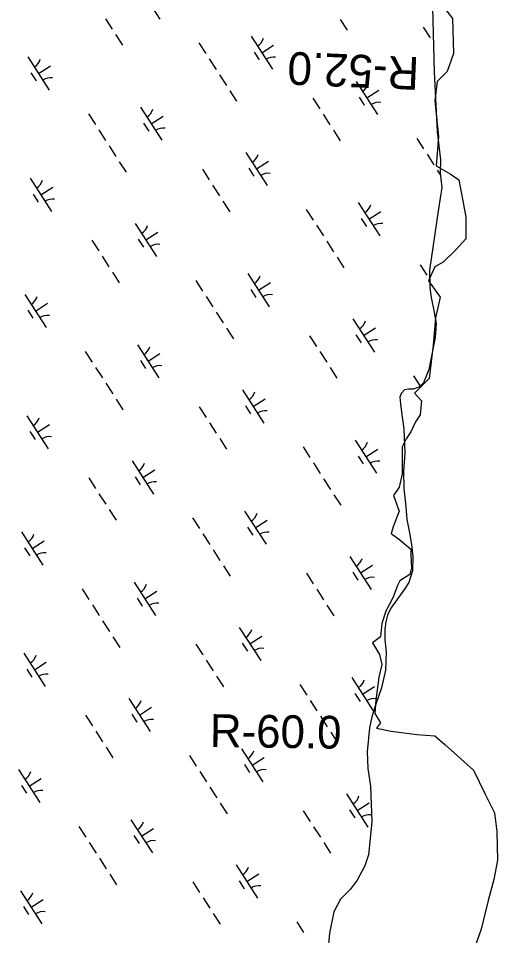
# Model space of a CAD drawing. Extents: x 3937982 to 3958556, y 219448 to 241894.
# Drawn here: x 3947169 to 3947776, y 233760 to 234922 of the extents above; entities that cross this region are included whole.
import ezdxf

# ---------------------------------------------------------------- set-up
doc = ezdxf.new("R2010")
doc.units = 0
for name, color, linetype in [('V-RIVR-EDGE', 7, 'Continuous'), ('V-RIVR-RANG-IDEN', 7, 'Continuous'), ('V-WETL-SWMP', 7, 'Continuous')]:
    doc.layers.add(name, color=color, linetype=linetype)

msp = doc.modelspace()

# ---------------------------------------------------------------- linework, layer by layer
at = {"layer": 'V-RIVR-EDGE'}
msp.add_lwpolyline([(3947697.384, 234950.588), (3947719.008, 234922.084), (3947719.99, 234877.854), (3947712.127, 234855.247), (3947699.35, 234842.469), (3947696.401, 234817.897), (3947701.315, 234772.684), (3947698.367, 234735.334), (3947716.059, 234725.505), (3947726.871, 234717.642), (3947731.785, 234691.103), (3947735.717, 234670.463), (3947735.717, 234642.941), (3947722.939, 234629.181), (3947707.213, 234613.455), (3947696.401, 234607.557), (3947688.538, 234589.865), (3947703.281, 234569.224), (3947697.384, 234542.686), (3947694.435, 234508.285), (3947689.521, 234466.02), (3947670.846, 234447.345), (3947679.692, 234437.516), (3947677.726, 234419.824), (3947671.829, 234410.978), (3947665.931, 234398.2), (3947660.034, 234389.354), (3947655.119, 234379.525), (3947655.119, 234358.885), (3947655.119, 234345.124), (3947651.188, 234328.415), (3947644.307, 234317.603), (3947651.188, 234297.945), (3947644.307, 234279.27), (3947641.359, 234269.441), (3947652.171, 234261.578), (3947665.931, 234249.783), (3947665.931, 234241.92), (3947666.914, 234226.194), (3947664.948, 234217.348), (3947652.171, 234209.484), (3947649.222, 234203.587), (3947643.325, 234187.861), (3947634.478, 234171.151), (3947629.564, 234155.425), (3947627.598, 234138.716), (3947617.769, 234130.853), (3947626.615, 234116.109), (3947629.564, 234103.332), (3947625.632, 234087.605), (3947621.701, 234058.118), (3947620.718, 234041.409), (3947627.598, 234029.614), (3947622.684, 234022.734), (3947641.359, 234018.803), (3947673.794, 234014.871), (3947696.401, 234012.905), (3947709.179, 234002.093), (3947745.546, 233969.658), (3947760.289, 233939.188), (3947772.084, 233915.599), (3947775.033, 233892.009), (3947776.015, 233855.642), (3947771.101, 233831.07), (3947764.221, 233804.531), (3947755.375, 233768.164), (3947747.511, 233746.54)], dxfattribs=at)
at = {"layer": 'V-WETL-SWMP'}
for p, q in [((3947321.211, 234963.626), (3947348.273, 234921.582)), ((3947279.335, 234922.048), (3947287.995, 234908.594)), ((3947576.749, 234920.828), (3947585.409, 234907.374)), ((3947681.907, 234911.269), (3947690.567, 234897.815)), ((3947292.325, 234901.867), (3947300.985, 234888.413)), ((3947463.777, 234899.935), (3947490.839, 234857.892)), ((3947397.912, 234891.341), (3947406.572, 234877.887)), ((3947477.308, 234878.914), (3947492.444, 234888.656)), ((3947467.573, 234879.783), (3947474.068, 234869.693)), ((3947181.344, 234873.596), (3947208.406, 234831.553)), ((3947410.902, 234871.16), (3947419.562, 234857.706)), ((3947185.14, 234853.444), (3947191.635, 234843.353)), ((3947194.875, 234852.575), (3947210.01, 234862.317)), ((3947423.892, 234850.979), (3947432.552, 234837.525)), ((3947596.906, 234842.637), (3947623.968, 234800.594)), ((3947436.882, 234830.798), (3947445.542, 234817.344)), ((3947610.437, 234821.615), (3947625.573, 234831.358)), ((3947542.04, 234821.24), (3947550.7, 234807.786)), ((3947600.702, 234822.484), (3947607.197, 234812.394)), ((3947323.91, 234809.906), (3947350.972, 234767.863)), ((3947258.045, 234801.311), (3947266.705, 234787.857)), ((3947337.441, 234788.884), (3947352.576, 234798.627)), ((3947555.03, 234801.059), (3947563.69, 234787.605)), ((3947327.706, 234789.754), (3947334.201, 234779.663)), ((3947271.035, 234781.13), (3947279.694, 234767.676)), ((3947568.02, 234780.878), (3947576.68, 234767.424)), ((3947673.607, 234770.352), (3947682.267, 234756.898)), ((3947284.024, 234760.95), (3947292.684, 234747.496)), ((3947457.039, 234752.607), (3947484.101, 234710.564)), ((3947686.597, 234750.171), (3947695.257, 234736.717)), ((3947297.014, 234740.769), (3947305.674, 234727.315)), ((3947470.57, 234731.586), (3947485.706, 234741.328)), ((3947402.173, 234731.21), (3947410.833, 234717.756)), ((3947460.835, 234732.455), (3947467.33, 234722.365)), ((3947699.587, 234729.99), (3947703.703, 234723.596)), ((3947184.042, 234719.876), (3947211.105, 234677.833)), ((3947197.573, 234698.855), (3947212.709, 234708.597)), ((3947415.163, 234711.03), (3947423.823, 234697.576)), ((3947187.838, 234699.724), (3947194.333, 234689.634)), ((3947428.153, 234690.849), (3947436.813, 234677.395)), ((3947599.605, 234688.917), (3947626.667, 234646.874)), ((3947533.74, 234680.322), (3947542.4, 234666.868)), ((3947613.136, 234667.896), (3947628.271, 234677.638)), ((3947603.401, 234668.765), (3947609.896, 234658.674)), ((3947317.172, 234662.578), (3947344.234, 234620.535)), ((3947546.73, 234660.142), (3947555.39, 234646.688)), ((3947320.968, 234642.425), (3947327.463, 234632.335)), ((3947330.703, 234641.556), (3947345.838, 234651.299)), ((3947262.306, 234641.181), (3947270.965, 234627.727)), ((3947559.72, 234639.961), (3947568.379, 234626.507)), ((3947275.295, 234621), (3947283.955, 234607.546)), ((3947572.709, 234619.78), (3947581.369, 234606.326)), ((3947677.868, 234610.222), (3947686.528, 234596.768)), ((3947288.285, 234600.819), (3947296.945, 234587.365)), ((3947459.737, 234598.888), (3947486.8, 234556.844)), ((3947393.872, 234590.293), (3947402.532, 234576.839)), ((3947473.269, 234577.866), (3947488.404, 234587.609)), ((3947177.304, 234572.548), (3947204.367, 234530.505)), ((3947463.533, 234578.735), (3947470.028, 234568.645)), ((3947190.835, 234551.527), (3947205.971, 234561.269)), ((3947406.862, 234570.112), (3947415.522, 234556.658)), ((3947181.1, 234552.396), (3947187.595, 234542.306)), ((3947419.852, 234549.931), (3947428.512, 234536.477)), ((3947592.867, 234541.589), (3947619.929, 234499.546)), ((3947432.842, 234529.751), (3947441.502, 234516.297)), ((3947606.398, 234520.568), (3947621.533, 234530.31)), ((3947538.001, 234520.192), (3947546.661, 234506.738)), ((3947596.663, 234521.437), (3947603.158, 234511.346)), ((3947319.87, 234508.858), (3947346.932, 234466.815)), ((3947254.005, 234500.263), (3947262.665, 234486.809)), ((3947333.401, 234487.837), (3947348.537, 234497.579)), ((3947550.991, 234500.011), (3947559.65, 234486.557)), ((3947266.995, 234480.083), (3947275.655, 234466.629)), ((3947323.666, 234488.706), (3947330.161, 234478.615)), ((3947563.98, 234479.831), (3947572.64, 234466.377)), ((3947669.568, 234469.304), (3947677.84, 234456.452)), ((3947279.985, 234459.902), (3947288.645, 234446.448)), ((3947452.999, 234451.56), (3947480.062, 234409.516)), ((3947292.975, 234439.721), (3947301.635, 234426.267)), ((3947466.531, 234430.538), (3947481.666, 234440.28)), ((3947398.133, 234430.163), (3947406.793, 234416.709)), ((3947456.795, 234431.407), (3947463.29, 234421.317)), ((3947180.003, 234418.829), (3947207.065, 234376.785)), ((3947411.123, 234409.982), (3947419.783, 234396.528)), ((3947183.799, 234398.676), (3947190.294, 234388.586)), ((3947193.534, 234397.807), (3947208.67, 234407.55)), ((3947424.113, 234389.801), (3947432.773, 234376.347)), ((3947595.565, 234387.869), (3947622.628, 234345.826)), ((3947529.7, 234379.275), (3947538.36, 234365.821)), ((3947609.096, 234366.848), (3947624.232, 234376.59)), ((3947599.361, 234367.717), (3947605.856, 234357.627)), ((3947313.132, 234361.53), (3947340.194, 234319.487)), ((3947542.69, 234359.094), (3947551.35, 234345.64)), ((3947258.266, 234340.133), (3947266.926, 234326.679)), ((3947316.928, 234341.378), (3947323.423, 234331.287)), ((3947326.663, 234340.509), (3947341.799, 234350.251)), ((3947555.68, 234338.913), (3947564.34, 234325.459)), ((3947271.256, 234319.952), (3947279.916, 234306.498)), ((3947568.67, 234318.732), (3947577.33, 234305.278)), ((3947284.246, 234299.772), (3947292.906, 234286.318)), ((3947455.698, 234297.84), (3947482.76, 234255.797)), ((3947389.833, 234289.245), (3947398.493, 234275.791)), ((3947469.229, 234276.818), (3947484.365, 234286.561)), ((3947173.265, 234271.501), (3947200.327, 234229.457)), ((3947459.494, 234277.688), (3947465.989, 234267.597)), ((3947186.796, 234250.479), (3947201.932, 234260.221)), ((3947402.823, 234269.064), (3947411.483, 234255.61)), ((3947177.061, 234251.348), (3947183.556, 234241.258)), ((3947415.813, 234248.884), (3947424.473, 234235.43)), ((3947588.827, 234240.541), (3947615.89, 234198.498)), ((3947428.803, 234228.703), (3947437.463, 234215.249)), ((3947602.358, 234219.52), (3947617.494, 234229.262)), ((3947533.961, 234219.144), (3947542.621, 234205.69)), ((3947592.623, 234220.389), (3947599.118, 234210.299)), ((3947315.831, 234207.81), (3947342.893, 234165.767)), ((3947249.966, 234199.216), (3947258.626, 234185.762)), ((3947329.362, 234186.789), (3947344.497, 234196.531)), ((3947546.951, 234198.964), (3947555.611, 234185.51)), ((3947262.956, 234179.035), (3947271.616, 234165.581)), ((3947319.627, 234187.658), (3947326.122, 234177.568)), ((3947559.941, 234178.783), (3947568.601, 234165.329)), ((3947275.946, 234158.854), (3947284.606, 234145.4)), ((3947448.96, 234150.512), (3947476.022, 234108.469)), ((3947288.935, 234138.673), (3947297.595, 234125.219)), ((3947462.491, 234129.49), (3947477.627, 234139.233)), ((3947394.094, 234129.115), (3947402.754, 234115.661)), ((3947452.756, 234130.359), (3947459.251, 234120.269)), ((3947175.964, 234117.781), (3947203.026, 234075.738)), ((3947407.084, 234108.934), (3947415.744, 234095.48)), ((3947179.759, 234097.629), (3947186.254, 234087.538)), ((3947189.495, 234096.759), (3947204.63, 234106.502)), ((3947420.074, 234088.753), (3947428.734, 234075.299)), ((3947591.526, 234086.822), (3947618.588, 234044.778)), ((3947525.661, 234078.227), (3947534.321, 234064.773)), ((3947605.057, 234065.8), (3947620.193, 234075.543)), ((3947595.322, 234066.669), (3947601.817, 234056.579)), ((3947309.093, 234060.482), (3947336.155, 234018.439)), ((3947538.651, 234058.046), (3947547.311, 234044.592)), ((3947254.227, 234039.085), (3947262.887, 234025.631)), ((3947312.889, 234040.33), (3947319.384, 234030.24)), ((3947322.624, 234039.461), (3947337.759, 234049.203)), ((3947551.641, 234037.865), (3947560.301, 234024.411)), ((3947267.217, 234018.905), (3947275.877, 234005.451)), ((3947564.631, 234017.685), (3947573.291, 234004.231)), ((3947280.206, 233998.724), (3947288.866, 233985.27)), ((3947451.659, 233996.792), (3947478.721, 233954.749)), ((3947385.794, 233988.197), (3947394.454, 233974.743)), ((3947465.19, 233975.771), (3947480.325, 233985.513)), ((3947169.225, 233970.453), (3947196.288, 233928.41)), ((3947398.784, 233968.017), (3947407.443, 233954.563)), ((3947455.455, 233976.64), (3947461.95, 233966.549)), ((3947182.757, 233949.431), (3947197.892, 233959.174)), ((3947173.021, 233950.3), (3947179.516, 233940.21)), ((3947411.773, 233947.836), (3947420.433, 233934.382)), ((3947584.788, 233939.494), (3947611.85, 233897.45)), ((3947424.763, 233927.655), (3947433.423, 233914.201)), ((3947598.319, 233918.472), (3947613.455, 233928.214)), ((3947529.922, 233918.097), (3947538.582, 233904.643)), ((3947588.584, 233919.341), (3947595.079, 233909.251)), ((3947245.926, 233898.168), (3947254.586, 233884.714)), ((3947311.791, 233906.763), (3947338.854, 233864.719)), ((3947315.587, 233886.61), (3947322.082, 233876.52)), ((3947325.323, 233885.741), (3947340.458, 233895.483)), ((3947542.912, 233897.916), (3947551.572, 233884.462)), ((3947258.916, 233877.987), (3947267.576, 233864.533)), ((3947555.902, 233877.735), (3947564.562, 233864.281)), ((3947271.906, 233857.806), (3947280.566, 233844.352)), ((3947444.921, 233849.464), (3947471.983, 233807.421)), ((3947284.896, 233837.626), (3947293.556, 233824.172)), ((3947448.717, 233829.312), (3947455.212, 233819.221)), ((3947458.452, 233828.442), (3947473.587, 233838.185)), ((3947171.924, 233816.733), (3947198.986, 233774.69)), ((3947390.055, 233828.067), (3947398.714, 233814.613)), ((3947185.455, 233795.712), (3947200.591, 233805.454)), ((3947403.044, 233807.886), (3947411.704, 233794.432)), ((3947175.72, 233796.581), (3947182.215, 233786.49)), ((3947416.034, 233787.706), (3947424.694, 233774.252)), ((3947521.621, 233777.179), (3947530.281, 233763.725))]:
    msp.add_line(p, q, dxfattribs=at)
for points in [[(3947693.512, 234936.205), (3947695.574, 234854.311), (3947699.474, 234779.039), (3947703.549, 234743.3), (3947703.326, 234726.509), (3947704.278, 234719.15), (3947705.529, 234707.937), (3947700.974, 234681.059), (3947689.796, 234603.188), (3947690.198, 234580.792), (3947691.785, 234568.526), (3947695.737, 234549.931), (3947697.995, 234535.556), (3947697.064, 234518.076), (3947688.83, 234477.601), (3947682.306, 234460.545), (3947676.285, 234455.027), (3947668.903, 234452.326), (3947663.306, 234452.4), (3947658.05, 234451.77), (3947653.787, 234446.928), (3947652.328, 234442.4), (3947652.916, 234433.995), (3947654.829, 234419.975), (3947657.391, 234402.099), (3947658.385, 234371.494), (3947656.679, 234348.426), (3947657.087, 234326.379), (3947659.583, 234303.605), (3947661.23, 234287.378), (3947664.416, 234270.164), (3947667.083, 234255.663)], [(3947667.083, 234255.663), (3947668.623, 234239.899), (3947668.042, 234222.414), (3947663.645, 234207.428), (3947657.937, 234199.107), (3947640.822, 234174.844), (3947636.503, 234165.805), (3947634.643, 234157.433), (3947633.123, 234148.357), (3947633.297, 234135.06), (3947634.837, 234119.296), (3947634.181, 234096.214), (3947628.987, 234073.892), (3947621.349, 234051.952), (3947616.602, 234036.971), (3947613.623, 234023.366), (3947610.771, 233992.966), (3947611.887, 233971.61), (3947615.088, 233949.176), (3947616.589, 233904.024), (3947612.534, 233862.095), (3947607.801, 233848.163), (3947598.115, 233830.099), (3947589.213, 233818.322), (3947577.153, 233805.887), (3947568.453, 233790.095), (3947563.01, 233763.004), (3947558.588, 233710.607)]]:
    msp.add_lwpolyline(points, dxfattribs=at)
for centre, start, end in [((3947462.558, 234902.268), 301.99668, 343.540338), ((3947180.124, 234875.929), 301.99668, 343.540338), ((3947492.458, 234855.816), 81.996677, 123.540335), ((3947210.025, 234829.477), 81.996677, 123.540335), ((3947595.687, 234844.97), 301.99668, 343.540338), ((3947322.69, 234812.239), 301.99668, 343.540338), ((3947625.587, 234798.518), 81.996677, 123.540335), ((3947352.59, 234765.787), 81.996677, 123.540335), ((3947455.82, 234754.94), 301.99668, 343.540338), ((3947485.72, 234708.488), 81.996677, 123.540335), ((3947182.823, 234722.209), 301.99668, 343.540338), ((3947212.723, 234675.757), 81.996677, 123.540335), ((3947598.385, 234691.25), 301.99668, 343.540338), ((3947315.952, 234664.911), 301.99668, 343.540338), ((3947628.286, 234644.798), 81.996677, 123.540335), ((3947345.852, 234618.459), 81.996677, 123.540335), ((3947458.518, 234601.22), 301.99668, 343.540338), ((3947176.085, 234574.881), 301.99668, 343.540338), ((3947488.418, 234554.769), 81.996677, 123.540335), ((3947205.985, 234528.429), 81.996677, 123.540335), ((3947591.647, 234543.922), 301.99668, 343.540338), ((3947621.547, 234497.47), 81.996677, 123.540335), ((3947318.651, 234511.191), 301.99668, 343.540338), ((3947348.551, 234464.739), 81.996677, 123.540335), ((3947451.78, 234453.892), 301.99668, 343.540338), ((3947481.68, 234407.441), 81.996677, 123.540335), ((3947178.784, 234421.161), 301.99668, 343.540338), ((3947208.684, 234374.71), 81.996677, 123.540335), ((3947594.346, 234390.202), 301.99668, 343.540338), ((3947311.913, 234363.863), 301.99668, 343.540338), ((3947624.246, 234343.75), 81.996677, 123.540335), ((3947341.813, 234317.411), 81.996677, 123.540335), ((3947454.479, 234300.173), 301.99668, 343.540338), ((3947484.379, 234253.721), 81.996677, 123.540335), ((3947172.046, 234273.833), 301.99668, 343.540338), ((3947201.946, 234227.382), 81.996677, 123.540335), ((3947587.608, 234242.874), 301.99668, 343.540338), ((3947617.508, 234196.422), 81.996677, 123.540335), ((3947314.612, 234210.143), 301.99668, 343.540338), ((3947344.512, 234163.691), 81.996677, 123.540335), ((3947447.741, 234152.845), 301.99668, 343.540338), ((3947477.641, 234106.393), 81.996677, 123.540335), ((3947174.744, 234120.114), 301.99668, 343.540338), ((3947204.644, 234073.662), 81.996677, 123.540335), ((3947590.307, 234089.154), 301.99668, 343.540338), ((3947307.874, 234062.815), 301.99668, 343.540338), ((3947620.207, 234042.703), 81.996677, 123.540335), ((3947337.774, 234016.363), 81.996677, 123.540335), ((3947450.439, 233999.125), 301.99668, 343.540338), ((3947480.339, 233952.673), 81.996677, 123.540335), ((3947168.006, 233972.786), 301.99668, 343.540338), ((3947197.906, 233926.334), 81.996677, 123.540335), ((3947583.569, 233941.826), 301.99668, 343.540338), ((3947613.469, 233895.375), 81.996677, 123.540335), ((3947310.572, 233909.095), 301.99668, 343.540338), ((3947340.472, 233862.644), 81.996677, 123.540335), ((3947443.701, 233851.797), 301.99668, 343.540338), ((3947473.601, 233805.345), 81.996677, 123.540335), ((3947170.705, 233819.066), 301.99668, 343.540338), ((3947200.605, 233772.614), 81.996677, 123.540335)]:
    msp.add_arc(centre, 17.623, start, end, dxfattribs=at)

# ---------------------------------------------------------------- texts
at = {"layer": 'V-RIVR-RANG-IDEN'}
for s, rotation, p in [('R-52.0', 177.544647, (3947677.403, 234873.083)), ('R-60.0', 359.154724, (3947411.491, 233999.142))]:
    msp.add_text(s, height=41.5, rotation=rotation, dxfattribs=at).set_placement(p)

doc.saveas('drawing.dxf')
